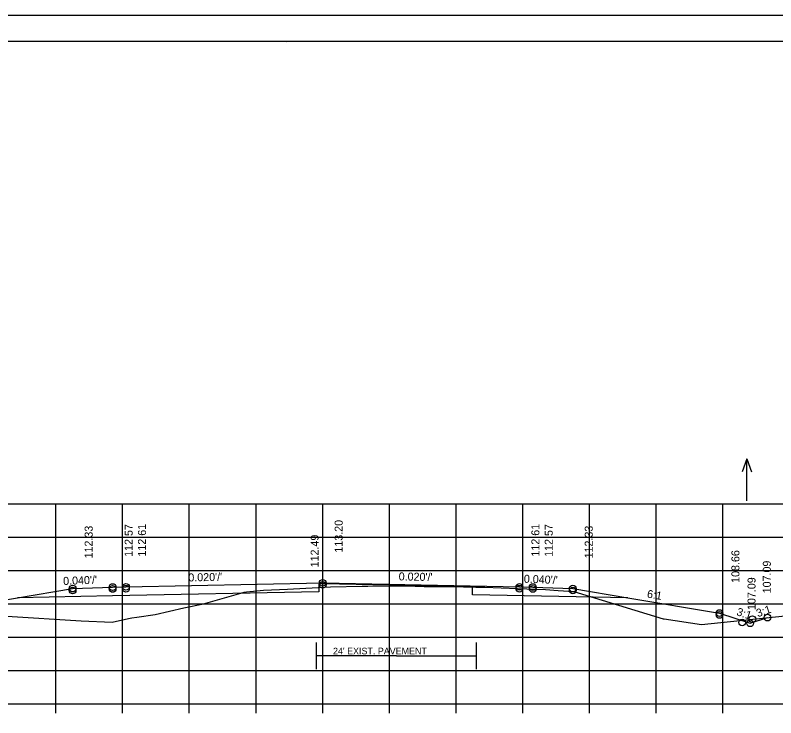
# Model space of a CAD drawing. Extents: x 1175611 to 1176402, y -433344 to -416213.
# Drawn here: x 1175734.9 to 1175848.9, y -427048.8 to -426943.4 of the extents above; entities that cross this region are included whole.
import ezdxf

# ---------------------------------------------------------------- set-up
doc = ezdxf.new("R2010")
doc.units = 0
for name, color, linetype in [('R_Alt Surface', 7, 'Continuous'), ('R_Axis', 7, 'Continuous'), ('R_Border', 7, 'Continuous'), ('R_Exist Surface', 7, 'Continuous'), ('R_Fin Surface', 7, 'Continuous'), ('R_Grid', 7, 'Continuous'), ('R_No Plot', 7, 'Continuous'), ('R_Water Annot', 7, 'Continuous'), ('R_Xsect Elev', 7, 'Continuous'), ('R_Xsect Slope', 7, 'Continuous')]:
    doc.layers.add(name, color=color, linetype=linetype)

msp = doc.modelspace()

# ---------------------------------------------------------------- linework, layer by layer
at = {"layer": 'R_Alt Surface'}
for q in [(1175780.02, -427039.55), (1175804.02, -427039.55)]:
    msp.add_line((1175792.02, -427039.55), q, dxfattribs=at)
for points in [[(1175826.75, -427030.83), (1175803.42, -427030.36), (1175803.42, -427029.2), (1175780.97, -427028.75), (1175780.37, -427028.76), (1175780.37, -427029.93), (1175749.47, -427030.54), (1175735.2, -427030.83)], [(1175780.02, -427041.55), (1175780.02, -427037.55)], [(1175804.02, -427041.55), (1175804.02, -427037.55)]]:
    msp.add_lwpolyline(points, dxfattribs=at)
at = {"layer": 'R_Axis'}
for p, q in [((1175640.97, -427046.75), (1175920.97, -427046.75)), ((1175740.97, -427048.15), (1175740.97, -427046.75)), ((1175750.97, -427048.15), (1175750.97, -427046.75)), ((1175760.97, -427048.15), (1175760.97, -427046.75)), ((1175770.97, -427048.15), (1175770.97, -427046.75)), ((1175780.97, -427048.15), (1175780.97, -427046.75)), ((1175790.97, -427048.15), (1175790.97, -427046.75)), ((1175800.97, -427048.15), (1175800.97, -427046.75)), ((1175810.97, -427048.15), (1175810.97, -427046.75)), ((1175820.97, -427048.15), (1175820.97, -427046.75)), ((1175830.97, -427048.15), (1175830.97, -427046.75)), ((1175840.97, -427048.15), (1175840.97, -427046.75))]:
    msp.add_line(p, q, dxfattribs=at)
at = {"layer": 'R_Border'}
for p, q in [((1175622.97, -426947.29), (1175939.15, -426947.29)), ((1175775.49, -426947.55), (1175775.49, -426947.55)), ((1175775.49, -426947.55), (1175775.49, -426947.55))]:
    msp.add_line(p, q, dxfattribs=at)
at = {"layer": 'R_Exist Surface'}
msp.add_lwpolyline([(1175733.61, -427033.61), (1175744.73, -427034.27), (1175749.4, -427034.49), (1175751.86, -427033.93), (1175752.34, -427033.82), (1175753.1, -427033.72), (1175755.83, -427033.32), (1175760.13, -427032.33), (1175763.09, -427031.72), (1175768.7, -427030.13), (1175769.19, -427029.98), (1175769.54, -427029.94), (1175771.08, -427029.77), (1175772.07, -427029.69), (1175775.7, -427029.51), (1175782.13, -427029.2), (1175786.88, -427029.09), (1175787.76, -427029.07), (1175791.83, -427029.04), (1175792.53, -427029.04), (1175793.2, -427029.04), (1175793.29, -427029.05), (1175794.82, -427029.06), (1175795.16, -427029.07), (1175796.17, -427029.12), (1175796.58, -427029.12), (1175799.27, -427029.14), (1175800.25, -427029.15), (1175803.93, -427029.23), (1175804.93, -427029.23), (1175805.12, -427029.23), (1175805.27, -427029.24), (1175810.21, -427029.44), (1175814.41, -427029.6), (1175816.3, -427029.71), (1175818.65, -427029.9), (1175832.05, -427033.98), (1175832.11, -427034), (1175832.19, -427034.01), (1175837.77, -427034.83), (1175851.79, -427033.37)], dxfattribs=at)
at = {"layer": 'R_Fin Surface'}
msp.add_lwpolyline([(1175704.83, -427033.53), (1175712.53, -427036.1), (1175721.47, -427033.12), (1175735.2, -427030.83), (1175743.47, -427029.45), (1175749.47, -427029.21), (1175751.47, -427029.17), (1175780.97, -427028.58), (1175810.47, -427029.17), (1175812.47, -427029.21), (1175818.47, -427029.45), (1175826.75, -427030.83), (1175840.47, -427033.12), (1175845.09, -427034.66), (1175847.67, -427033.8)], dxfattribs=at)
at = {"layer": 'R_Grid'}
for p, q in [((1175640.97, -427016.75), (1175920.97, -427016.75)), ((1175740.97, -427046.75), (1175740.97, -427016.75)), ((1175750.97, -427046.75), (1175750.97, -427016.75)), ((1175760.97, -427046.75), (1175760.97, -427016.75)), ((1175770.97, -427046.75), (1175770.97, -427016.75)), ((1175780.97, -427046.75), (1175780.97, -427016.75)), ((1175790.97, -427046.75), (1175790.97, -427016.75)), ((1175800.97, -427046.75), (1175800.97, -427016.75)), ((1175810.97, -427046.75), (1175810.97, -427016.75)), ((1175820.97, -427046.75), (1175820.97, -427016.75)), ((1175830.97, -427046.75), (1175830.97, -427016.75)), ((1175840.97, -427046.75), (1175840.97, -427016.75)), ((1175640.97, -427021.75), (1175920.97, -427021.75)), ((1175640.97, -427026.75), (1175920.97, -427026.75)), ((1175640.97, -427031.75), (1175920.97, -427031.75)), ((1175640.97, -427036.75), (1175920.97, -427036.75)), ((1175640.97, -427041.75), (1175920.97, -427041.75)), ((1175640.97, -427046.75), (1175920.97, -427046.75))]:
    msp.add_line(p, q, dxfattribs=at)
at = {"layer": 'R_No Plot'}
msp.add_line((1175610.57, -426943.39), (1175943.91, -426943.39), dxfattribs=at)
msp.add_lwpolyline([(1175610.57, -426943.39), (1175943.91, -426943.39), (1175943.91, -427156.73), (1175610.57, -427156.73)], close=True, dxfattribs=at)
for centre in [(1175743.47, -427029.45), (1175749.47, -427029.21), (1175749.47, -427029.5), (1175751.47, -427029.17), (1175751.47, -427029.46), (1175780.97, -427028.58), (1175780.97, -427028.87), (1175810.47, -427029.17), (1175810.47, -427029.46), (1175812.47, -427029.21), (1175812.47, -427029.5), (1175818.47, -427029.45), (1175743.47, -427029.74), (1175818.47, -427029.74), (1175840.47, -427033.12), (1175840.47, -427033.4), (1175845.41, -427034.03), (1175847.67, -427033.8), (1175847.67, -427033.8), (1175843.88, -427034.54), (1175845.09, -427034.66), (1175845.09, -427034.66)]:
    msp.add_circle(centre, 0.5, dxfattribs=at)
at = {"layer": 'R_Water Annot'}
for p, q in [((1175844.6, -427009.98), (1175843.9, -427011.9)), ((1175844.6, -427016.26), (1175844.6, -427009.98)), ((1175844.6, -427009.98), (1175845.3, -427011.9))]:
    msp.add_line(p, q, dxfattribs=at)

# ---------------------------------------------------------------- texts
at = {"layer": 'R_Alt Surface'}
msp.add_text("24' EXIST. PAVEMENT", height=1, dxfattribs=at).set_placement((1175782.52, -427039.32))
at = {"layer": 'R_Xsect Elev'}
for s, p in [('112.57', (1175752.47, -427024.68)), ('112.61', (1175754.47, -427024.64)), ('113.20', (1175783.97, -427024.05)), ('112.61', (1175813.47, -427024.64)), ('112.57', (1175815.47, -427024.68)), ('112.33', (1175746.47, -427024.92)), ('112.33', (1175821.47, -427024.92)), ('112.49', (1175780.37, -427026.26)), ('108.66', (1175843.47, -427028.59)), ('107.09', (1175848.18, -427030.16)), ('107.09', (1175845.89, -427032.66))]:
    msp.add_text(s, height=1.2, rotation=90, dxfattribs=at).set_placement(p)
at = {"layer": 'R_Xsect Slope'}
for s, rotation, p in [("0.040'/'", 2.2906, (1175742.07, -427028.91)), ("0.020'/'", 1.1458, (1175760.83, -427028.38)), ("0.020'/'", 358.8542, (1175792.36, -427028.21)), ("0.040'/'", 357.7094, (1175811.12, -427028.56)), ('6:1', 350.5377, (1175829.55, -427030.79)), ('3:1', 341.5651, (1175842.94, -427033.41)), ('3:1', 18.4349, (1175846.22, -427033.75))]:
    msp.add_text(s, height=1.2, rotation=rotation, dxfattribs=at).set_placement(p)

doc.saveas('drawing.dxf')
